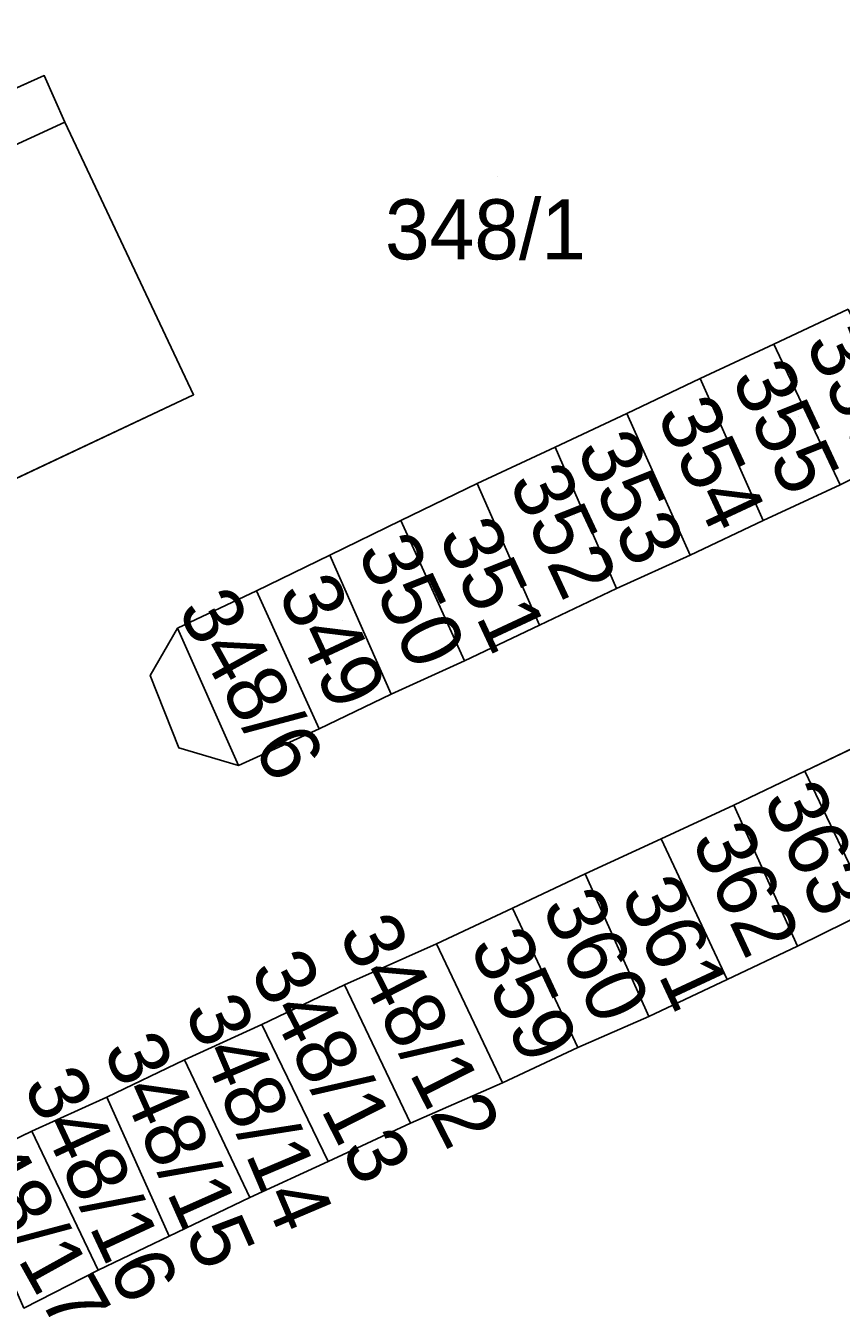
# Model space of a CAD drawing. Extents: x -264070 to -262271, y -1238894 to -1238141.
# Drawn here: x -263683.57 to -263656.42, y -1238759.05 to -1238716.03 of the extents above; entities that cross this region are included whole.
import ezdxf

# ---------------------------------------------------------------- set-up
doc = ezdxf.new("R2010")
doc.units = 0
for name, color, linetype in [('body_kn', 7, 'Continuous'), ('kladpar_druhypozemkov', 7, 'Continuous'), ('kladpar_hranice', 7, 'Continuous'), ('kladpar_parcelnecisla', 7, 'Continuous'), ('kladpar_plochy', 7, 'Continuous'), ('zappar_hrandruhpozemk', 7, 'Continuous')]:
    doc.layers.add(name, color=color, linetype=linetype)

msp = doc.modelspace()

# ---------------------------------------------------------------- linework, layer by layer
at = {"layer": 'body_kn'}
for p, q in [((-263682.96, -1238717.69), (-263682.96, -1238717.69)), ((-263682.28, -1238719.24), (-263682.28, -1238719.24)), ((-263658.66, -1238726.64), (-263658.66, -1238726.64)), ((-263661.12, -1238727.78), (-263661.12, -1238727.78)), ((-263661.12, -1238727.78), (-263661.12, -1238727.78)), ((-263677.99, -1238728.32), (-263677.99, -1238728.32)), ((-263663.56, -1238728.94), (-263663.56, -1238728.94)), ((-263663.56, -1238728.94), (-263663.56, -1238728.94)), ((-263665.95, -1238730.07), (-263665.95, -1238730.07)), ((-263665.95, -1238730.07), (-263665.95, -1238730.07)), ((-263668.54, -1238731.28), (-263668.54, -1238731.28)), ((-263656.45, -1238731.32), (-263656.45, -1238731.32)), ((-263656.45, -1238731.32), (-263656.45, -1238731.32)), ((-263671.08, -1238732.51), (-263671.08, -1238732.51)), ((-263671.08, -1238732.51), (-263671.08, -1238732.51)), ((-263659.02, -1238732.51), (-263659.02, -1238732.51)), ((-263673.45, -1238733.67), (-263673.45, -1238733.67)), ((-263673.45, -1238733.67), (-263673.45, -1238733.67)), ((-263661.45, -1238733.67), (-263661.45, -1238733.67)), ((-263675.89, -1238734.85), (-263675.89, -1238734.85)), ((-263663.9, -1238734.77), (-263663.9, -1238734.77)), ((-263678.52, -1238736.1), (-263678.52, -1238736.1)), ((-263678.52, -1238736.1), (-263678.52, -1238736.1)), ((-263666.47, -1238736), (-263666.47, -1238736)), ((-263666.47, -1238736), (-263666.47, -1238736)), ((-263668.96, -1238737.18), (-263668.96, -1238737.18)), ((-263679.43, -1238737.67), (-263679.43, -1238737.67)), ((-263671.41, -1238738.29), (-263671.41, -1238738.29)), ((-263673.81, -1238739.45), (-263673.81, -1238739.45)), ((-263673.81, -1238739.45), (-263673.81, -1238739.45)), ((-263678.48, -1238740.08), (-263678.48, -1238740.08)), ((-263676.49, -1238740.67), (-263676.49, -1238740.67)), ((-263657.63, -1238740.86), (-263657.63, -1238740.86)), ((-263657.63, -1238740.86), (-263657.63, -1238740.86)), ((-263659.99, -1238741.99), (-263659.99, -1238741.99)), ((-263662.42, -1238743.11), (-263662.42, -1238743.11)), ((-263662.42, -1238743.11), (-263662.42, -1238743.11)), ((-263664.95, -1238744.28), (-263664.95, -1238744.28)), ((-263664.95, -1238744.28), (-263664.95, -1238744.28)), ((-263667.37, -1238745.42), (-263667.37, -1238745.42)), ((-263667.37, -1238745.42), (-263667.37, -1238745.42)), ((-263669.9, -1238746.61), (-263669.9, -1238746.61)), ((-263669.9, -1238746.61), (-263669.9, -1238746.61)), ((-263657.87, -1238746.69), (-263657.87, -1238746.69)), ((-263657.87, -1238746.69), (-263657.87, -1238746.69)), ((-263660.22, -1238747.8), (-263660.22, -1238747.8)), ((-263672.96, -1238747.98), (-263672.96, -1238747.98)), ((-263672.96, -1238747.98), (-263672.96, -1238747.98)), ((-263662.82, -1238749.03), (-263662.82, -1238749.03)), ((-263675.71, -1238749.3), (-263675.71, -1238749.3)), ((-263675.71, -1238749.3), (-263675.71, -1238749.3)), ((-263665.19, -1238750.07), (-263665.19, -1238750.07)), ((-263678.29, -1238750.48), (-263678.29, -1238750.48)), ((-263667.7, -1238751.24), (-263667.7, -1238751.24)), ((-263680.88, -1238751.72), (-263680.88, -1238751.72)), ((-263680.88, -1238751.72), (-263680.88, -1238751.72)), ((-263670.76, -1238752.59), (-263670.76, -1238752.59)), ((-263683.37, -1238752.85), (-263683.37, -1238752.85)), ((-263683.37, -1238752.85), (-263683.37, -1238752.85)), ((-263673.5, -1238753.86), (-263673.5, -1238753.86)), ((-263676.11, -1238755.06), (-263676.11, -1238755.06)), ((-263676.11, -1238755.06), (-263676.11, -1238755.06)), ((-263678.8, -1238756.35), (-263678.8, -1238756.35)), ((-263681.16, -1238757.48), (-263681.16, -1238757.48))]:
    msp.add_line(p, q, dxfattribs=at)
at = {"layer": 'kladpar_druhypozemkov'}
for p, q in [((-263667.85, -1238721.06), (-263667.85, -1238721.06)), ((-263657.84, -1238729.03), (-263657.84, -1238729.03)), ((-263660.46, -1238730.08), (-263660.46, -1238730.08)), ((-263662.79, -1238731.07), (-263662.79, -1238731.07)), ((-263665.3, -1238732.35), (-263665.3, -1238732.35)), ((-263667.98, -1238733.4), (-263667.98, -1238733.4)), ((-263670.48, -1238734.63), (-263670.48, -1238734.63)), ((-263673.04, -1238735.85), (-263673.04, -1238735.85)), ((-263675.53, -1238737.44), (-263675.53, -1238737.44)), ((-263657.08, -1238743.25), (-263657.08, -1238743.25)), ((-263659.3, -1238744.35), (-263659.3, -1238744.35)), ((-263661.8, -1238745.69), (-263661.8, -1238745.69)), ((-263664.19, -1238746.8), (-263664.19, -1238746.8)), ((-263666.75, -1238747.73), (-263666.75, -1238747.73)), ((-263669.65, -1238749.32), (-263669.65, -1238749.32)), ((-263672.69, -1238750.48), (-263672.69, -1238750.48)), ((-263675.33, -1238751.77), (-263675.33, -1238751.77)), ((-263677.85, -1238753.07), (-263677.85, -1238753.07)), ((-263680.43, -1238754.42), (-263680.43, -1238754.42)), ((-263683.2, -1238755.45), (-263683.2, -1238755.45))]:
    msp.add_line(p, q, dxfattribs=at)
at = {"layer": 'kladpar_hranice'}
for points in [[(-263693.01, -1238713.83), (-263689.75, -1238720.73), (-263682.96, -1238717.69), (-263682.28, -1238719.24), (-263677.99, -1238728.32), (-263693.41, -1238735.6), (-263693.92, -1238735.84), (-263702.27, -1238718.15), (-263701.77, -1238717.89), (-263693.01, -1238713.83)], [(-263693.41, -1238735.6), (-263677.99, -1238728.32), (-263682.28, -1238719.24), (-263682.96, -1238717.69), (-263689.75, -1238720.73)], [(-263656.19, -1238725.47), (-263658.66, -1238726.64), (-263661.12, -1238727.78), (-263663.56, -1238728.94), (-263665.95, -1238730.07), (-263668.54, -1238731.28), (-263671.08, -1238732.51), (-263673.45, -1238733.67), (-263675.89, -1238734.85), (-263678.52, -1238736.1), (-263679.43, -1238737.67), (-263678.48, -1238740.08), (-263676.49, -1238740.67), (-263673.81, -1238739.45), (-263671.41, -1238738.29), (-263668.96, -1238737.18)], [(-263656.19, -1238725.47), (-263654.01, -1238730.1), (-263656.45, -1238731.32), (-263658.66, -1238726.64), (-263656.19, -1238725.47)], [(-263656.45, -1238731.32), (-263659.02, -1238732.51), (-263661.12, -1238727.78), (-263658.66, -1238726.64), (-263656.45, -1238731.32)], [(-263661.12, -1238727.78), (-263659.02, -1238732.51), (-263661.45, -1238733.67), (-263663.56, -1238728.94), (-263661.12, -1238727.78)], [(-263663.56, -1238728.94), (-263661.45, -1238733.67), (-263663.9, -1238734.77), (-263665.95, -1238730.07), (-263663.56, -1238728.94)], [(-263668.96, -1238737.18), (-263666.47, -1238736), (-263663.9, -1238734.77), (-263661.45, -1238733.67), (-263659.02, -1238732.51), (-263656.45, -1238731.32), (-263654.01, -1238730.1)], [(-263665.95, -1238730.07), (-263663.9, -1238734.77), (-263666.47, -1238736), (-263668.54, -1238731.28), (-263665.95, -1238730.07)], [(-263666.47, -1238736), (-263668.96, -1238737.18), (-263671.08, -1238732.51), (-263668.54, -1238731.28), (-263666.47, -1238736)], [(-263671.08, -1238732.51), (-263668.96, -1238737.18), (-263671.41, -1238738.29), (-263673.45, -1238733.67), (-263671.08, -1238732.51)], [(-263673.45, -1238733.67), (-263671.41, -1238738.29), (-263673.81, -1238739.45), (-263675.89, -1238734.85), (-263673.45, -1238733.67)], [(-263673.81, -1238739.45), (-263676.49, -1238740.67), (-263678.48, -1238740.08), (-263679.43, -1238737.67), (-263678.52, -1238736.1), (-263675.89, -1238734.85), (-263673.81, -1238739.45)], [(-263655.22, -1238739.71), (-263657.63, -1238740.86), (-263659.99, -1238741.99), (-263662.42, -1238743.11), (-263664.95, -1238744.28), (-263667.37, -1238745.42), (-263669.9, -1238746.61), (-263672.96, -1238747.98), (-263675.71, -1238749.3), (-263678.29, -1238750.48), (-263680.88, -1238751.72), (-263683.37, -1238752.85), (-263685.73, -1238753.99)], [(-263655.22, -1238739.71), (-263653.06, -1238744.37), (-263655.42, -1238745.48), (-263657.63, -1238740.86), (-263655.22, -1238739.71)], [(-263657.63, -1238740.86), (-263655.42, -1238745.48), (-263657.87, -1238746.69), (-263659.99, -1238741.99), (-263657.63, -1238740.86)], [(-263657.87, -1238746.69), (-263660.22, -1238747.8), (-263662.42, -1238743.11), (-263659.99, -1238741.99), (-263657.87, -1238746.69)], [(-263662.42, -1238743.11), (-263660.22, -1238747.8), (-263662.82, -1238749.03), (-263664.95, -1238744.28), (-263662.42, -1238743.11)], [(-263664.95, -1238744.28), (-263662.82, -1238749.03), (-263665.19, -1238750.07), (-263667.37, -1238745.42), (-263664.95, -1238744.28)], [(-263683.64, -1238758.75), (-263681.16, -1238757.48), (-263678.8, -1238756.35), (-263676.11, -1238755.06), (-263673.5, -1238753.86), (-263670.76, -1238752.59), (-263667.7, -1238751.24), (-263665.19, -1238750.07), (-263662.82, -1238749.03), (-263660.22, -1238747.8), (-263657.87, -1238746.69), (-263655.42, -1238745.48)], [(-263667.37, -1238745.42), (-263665.19, -1238750.07), (-263667.7, -1238751.24), (-263669.9, -1238746.61), (-263667.37, -1238745.42)], [(-263669.9, -1238746.61), (-263667.7, -1238751.24), (-263670.76, -1238752.59), (-263672.96, -1238747.98), (-263669.9, -1238746.61)], [(-263672.96, -1238747.98), (-263670.76, -1238752.59), (-263673.5, -1238753.86), (-263675.71, -1238749.3), (-263672.96, -1238747.98)], [(-263675.71, -1238749.3), (-263673.5, -1238753.86), (-263676.11, -1238755.06), (-263678.29, -1238750.48), (-263675.71, -1238749.3)], [(-263676.11, -1238755.06), (-263678.8, -1238756.35), (-263680.88, -1238751.72), (-263678.29, -1238750.48), (-263676.11, -1238755.06)], [(-263680.88, -1238751.72), (-263678.8, -1238756.35), (-263681.16, -1238757.48), (-263683.37, -1238752.85), (-263680.88, -1238751.72)], [(-263683.37, -1238752.85), (-263681.16, -1238757.48), (-263683.64, -1238758.75), (-263685.73, -1238753.99), (-263683.37, -1238752.85)]]:
    msp.add_lwpolyline(points, dxfattribs=at)
at = {"layer": 'kladpar_plochy'}
for p, q in [((-263682.96, -1238717.69), (-263689.75, -1238720.73)), ((-263682.28, -1238719.24), (-263682.96, -1238717.69)), ((-263677.99, -1238728.32), (-263682.28, -1238719.24)), ((-263656.19, -1238725.47), (-263658.66, -1238726.64)), ((-263658.66, -1238726.64), (-263661.12, -1238727.78)), ((-263661.12, -1238727.78), (-263663.56, -1238728.94)), ((-263693.41, -1238735.6), (-263677.99, -1238728.32)), ((-263663.56, -1238728.94), (-263665.95, -1238730.07)), ((-263665.95, -1238730.07), (-263668.54, -1238731.28)), ((-263656.45, -1238731.32), (-263654.01, -1238730.1)), ((-263668.54, -1238731.28), (-263671.08, -1238732.51)), ((-263659.02, -1238732.51), (-263656.45, -1238731.32)), ((-263671.08, -1238732.51), (-263673.45, -1238733.67)), ((-263661.45, -1238733.67), (-263659.02, -1238732.51)), ((-263673.45, -1238733.67), (-263675.89, -1238734.85)), ((-263663.9, -1238734.77), (-263661.45, -1238733.67)), ((-263675.89, -1238734.85), (-263678.52, -1238736.1)), ((-263666.47, -1238736), (-263663.9, -1238734.77)), ((-263678.52, -1238736.1), (-263679.43, -1238737.67)), ((-263668.96, -1238737.18), (-263666.47, -1238736)), ((-263671.41, -1238738.29), (-263668.96, -1238737.18)), ((-263679.43, -1238737.67), (-263678.48, -1238740.08)), ((-263673.81, -1238739.45), (-263671.41, -1238738.29)), ((-263676.49, -1238740.67), (-263673.81, -1238739.45)), ((-263655.22, -1238739.71), (-263657.63, -1238740.86)), ((-263678.48, -1238740.08), (-263676.49, -1238740.67)), ((-263657.63, -1238740.86), (-263659.99, -1238741.99)), ((-263659.99, -1238741.99), (-263662.42, -1238743.11)), ((-263662.42, -1238743.11), (-263664.95, -1238744.28)), ((-263664.95, -1238744.28), (-263667.37, -1238745.42)), ((-263667.37, -1238745.42), (-263669.9, -1238746.61)), ((-263657.87, -1238746.69), (-263655.42, -1238745.48)), ((-263669.9, -1238746.61), (-263672.96, -1238747.98)), ((-263660.22, -1238747.8), (-263657.87, -1238746.69)), ((-263662.82, -1238749.03), (-263660.22, -1238747.8)), ((-263672.96, -1238747.98), (-263675.71, -1238749.3)), ((-263665.19, -1238750.07), (-263662.82, -1238749.03)), ((-263675.71, -1238749.3), (-263678.29, -1238750.48)), ((-263667.7, -1238751.24), (-263665.19, -1238750.07)), ((-263678.29, -1238750.48), (-263680.88, -1238751.72)), ((-263670.76, -1238752.59), (-263667.7, -1238751.24)), ((-263680.88, -1238751.72), (-263683.37, -1238752.85)), ((-263673.5, -1238753.86), (-263670.76, -1238752.59)), ((-263683.37, -1238752.85), (-263685.73, -1238753.99)), ((-263676.11, -1238755.06), (-263673.5, -1238753.86)), ((-263678.8, -1238756.35), (-263676.11, -1238755.06)), ((-263681.16, -1238757.48), (-263678.8, -1238756.35)), ((-263683.64, -1238758.75), (-263681.16, -1238757.48))]:
    msp.add_line(p, q, dxfattribs=at)
for points in [[(-263693.01, -1238713.83), (-263689.75, -1238720.73), (-263682.96, -1238717.69), (-263682.28, -1238719.24), (-263677.99, -1238728.32), (-263693.41, -1238735.6), (-263693.92, -1238735.84), (-263702.27, -1238718.15), (-263701.77, -1238717.89)], [(-263656.19, -1238725.47), (-263654.01, -1238730.1), (-263656.45, -1238731.32), (-263658.66, -1238726.64)], [(-263656.45, -1238731.32), (-263659.02, -1238732.51), (-263661.12, -1238727.78), (-263658.66, -1238726.64)], [(-263661.12, -1238727.78), (-263659.02, -1238732.51), (-263661.45, -1238733.67), (-263663.56, -1238728.94)], [(-263663.56, -1238728.94), (-263661.45, -1238733.67), (-263663.9, -1238734.77), (-263665.95, -1238730.07)], [(-263665.95, -1238730.07), (-263663.9, -1238734.77), (-263666.47, -1238736), (-263668.54, -1238731.28)], [(-263666.47, -1238736), (-263668.96, -1238737.18), (-263671.08, -1238732.51), (-263668.54, -1238731.28)], [(-263671.08, -1238732.51), (-263668.96, -1238737.18), (-263671.41, -1238738.29), (-263673.45, -1238733.67)], [(-263673.45, -1238733.67), (-263671.41, -1238738.29), (-263673.81, -1238739.45), (-263675.89, -1238734.85)], [(-263673.81, -1238739.45), (-263676.49, -1238740.67), (-263678.48, -1238740.08), (-263679.43, -1238737.67), (-263678.52, -1238736.1), (-263675.89, -1238734.85)], [(-263655.22, -1238739.71), (-263653.06, -1238744.37), (-263655.42, -1238745.48), (-263657.63, -1238740.86)], [(-263657.63, -1238740.86), (-263655.42, -1238745.48), (-263657.87, -1238746.69), (-263659.99, -1238741.99)], [(-263657.87, -1238746.69), (-263660.22, -1238747.8), (-263662.42, -1238743.11), (-263659.99, -1238741.99)], [(-263662.42, -1238743.11), (-263660.22, -1238747.8), (-263662.82, -1238749.03), (-263664.95, -1238744.28)], [(-263664.95, -1238744.28), (-263662.82, -1238749.03), (-263665.19, -1238750.07), (-263667.37, -1238745.42)], [(-263667.37, -1238745.42), (-263665.19, -1238750.07), (-263667.7, -1238751.24), (-263669.9, -1238746.61)], [(-263669.9, -1238746.61), (-263667.7, -1238751.24), (-263670.76, -1238752.59), (-263672.96, -1238747.98)], [(-263672.96, -1238747.98), (-263670.76, -1238752.59), (-263673.5, -1238753.86), (-263675.71, -1238749.3)], [(-263675.71, -1238749.3), (-263673.5, -1238753.86), (-263676.11, -1238755.06), (-263678.29, -1238750.48)], [(-263676.11, -1238755.06), (-263678.8, -1238756.35), (-263680.88, -1238751.72), (-263678.29, -1238750.48)], [(-263680.88, -1238751.72), (-263678.8, -1238756.35), (-263681.16, -1238757.48), (-263683.37, -1238752.85)], [(-263683.37, -1238752.85), (-263681.16, -1238757.48), (-263683.64, -1238758.75), (-263685.73, -1238753.99)]]:
    msp.add_lwpolyline(points, close=True, dxfattribs=at)
at = {"layer": 'zappar_hrandruhpozemk'}
for p, q in [((-263689.01, -1238722.35), (-263682.28, -1238719.24)), ((-263678.52, -1238736.1), (-263676.49, -1238740.67))]:
    msp.add_line(p, q, dxfattribs=at)

# ---------------------------------------------------------------- texts
at = {"layer": 'kladpar_parcelnecisla'}
msp.add_text('348/1', height=2, dxfattribs=at).set_placement((-263671.613, -1238723.81))
for s, rotation, p in [('356', 295, (-263657.634, -1238726.586)), ('355', 295, (-263660.098, -1238727.766)), ('354', 295, (-263662.584, -1238728.976)), ('353', 295, (-263665.258, -1238730.123)), ('352', 295, (-263667.511, -1238731.228)), ('351', 295, (-263669.861, -1238733.017)), ('350', 295, (-263672.558, -1238733.548)), ('349', 295, (-263675.201, -1238734.906)), ('348/6', 299, (-263678.548, -1238735.505)), ('363', 295, (-263659.044, -1238741.803)), ('362', 295, (-263661.428, -1238743.158)), ('361', 295, (-263663.788, -1238744.947)), ('360', 295, (-263666.414, -1238745.368)), ('348/12', 297, (-263673.187, -1238746.281)), ('359', 295, (-263668.814, -1238746.686)), ('348/13', 297, (-263676.134, -1238747.487)), ('348/14', 293, (-263678.308, -1238748.83)), ('348/15', 294, (-263681.017, -1238750.137)), ('348/16', 295, (-263683.68, -1238751.317)), ('348/17', 299, (-263686.389, -1238752.565))]:
    msp.add_text(s, height=2, rotation=rotation, dxfattribs=at).set_placement(p)

doc.saveas('drawing.dxf')
